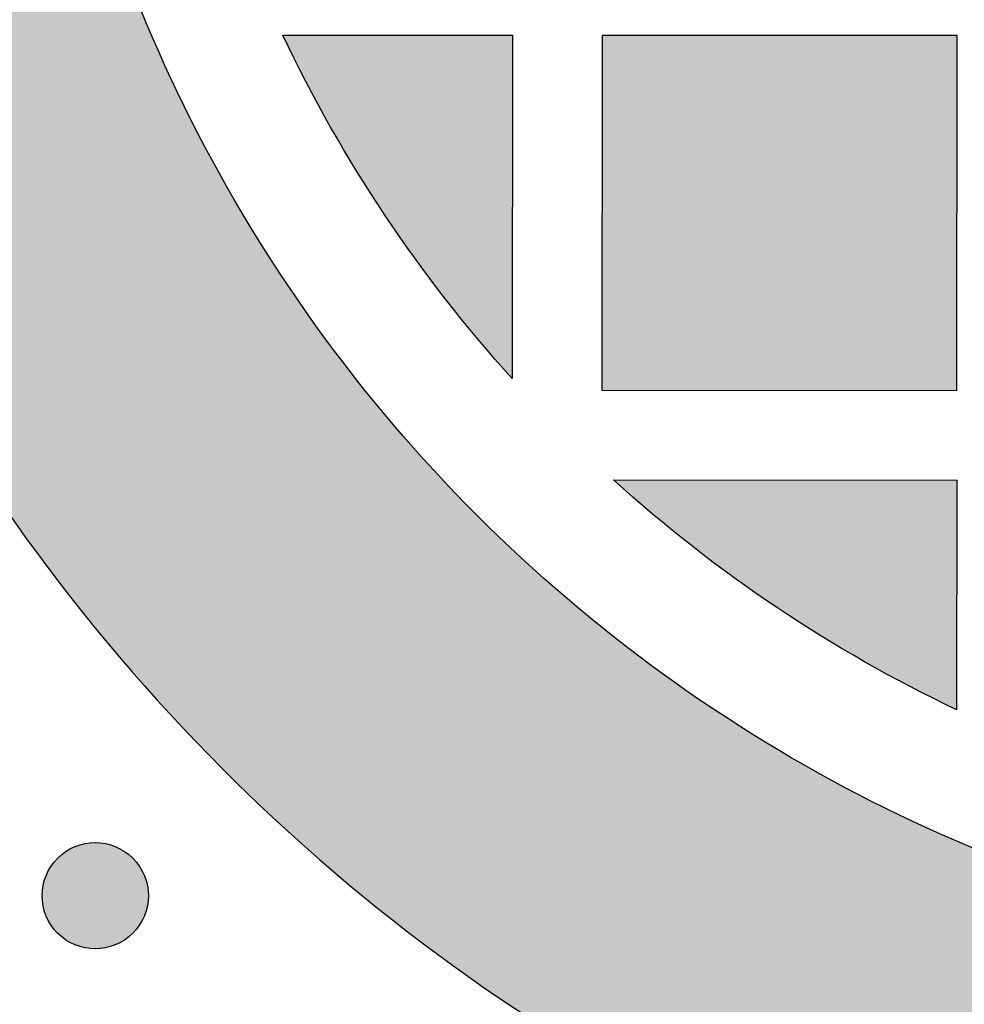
# Model space of a CAD drawing. Header units: millimetres. Extents: x -3873 to -97, y 912 to 4165.
# Tile 378 of 656: x -1823 to -1791, y 2739 to 2772. Entities that reach past the tile are written whole.
import ezdxf

# ---------------------------------------------------------------- set-up
doc = ezdxf.new("R2010")
doc.units = ezdxf.units.MM
doc.layers.add('pattern', color=7, linetype='Continuous', true_color=0x000000)

msp = doc.modelspace()

# ---------------------------------------------------------------- hatches: boundary and pattern name
at = {"layer": 'pattern'}
for points in [[(-1727.66, 2736.284), (-1721.893, 2751.304), (-1736.125, 2745.75), (-1738.634, 2744.818), (-1741.181, 2743.964), (-1743.763, 2743.191), (-1746.376, 2742.501), (-1749.016, 2741.895), (-1751.679, 2741.376), (-1754.36, 2740.944), (-1757.055, 2740.6), (-1759.761, 2740.345), (-1762.471, 2740.178), (-1765.183, 2740.102), (-1767.891, 2740.114), (-1770.592, 2740.214), (-1773.281, 2740.402), (-1775.954, 2740.677), (-1778.606, 2741.037), (-1779.6, 2741.198), (-1780.594, 2741.379), (-1781.586, 2741.58), (-1782.577, 2741.802), (-1783.566, 2742.043), (-1784.552, 2742.304), (-1785.534, 2742.586), (-1786.513, 2742.887), (-1787.487, 2743.209), (-1788.455, 2743.55), (-1789.418, 2743.911), (-1790.374, 2744.291), (-1791.324, 2744.691), (-1792.265, 2745.11), (-1793.199, 2745.548), (-1794.123, 2746.005), (-1795.039, 2746.48), (-1795.944, 2746.973), (-1796.839, 2747.484), (-1797.723, 2748.012), (-1798.596, 2748.558), (-1799.457, 2749.12), (-1800.305, 2749.699), (-1801.141, 2750.293), (-1801.963, 2750.903), (-1802.771, 2751.528), (-1803.566, 2752.168), (-1804.345, 2752.822), (-1805.11, 2753.49), (-1805.86, 2754.171), (-1806.594, 2754.864), (-1807.313, 2755.57), (-1808.017, 2756.29), (-1808.71, 2757.025), (-1809.389, 2757.776), (-1810.055, 2758.542), (-1810.708, 2759.323), (-1811.347, 2760.119), (-1811.97, 2760.928), (-1812.579, 2761.751), (-1813.172, 2762.588), (-1813.749, 2763.437), (-1814.31, 2764.299), (-1814.854, 2765.173), (-1815.381, 2766.058), (-1815.89, 2766.954), (-1816.382, 2767.86), (-1816.855, 2768.776), (-1817.31, 2769.702), (-1817.746, 2770.636), (-1818.164, 2771.578), (-1818.562, 2772.528), (-1818.941, 2773.485), (-1819.3, 2774.448), (-1819.639, 2775.418), (-1819.959, 2776.392), (-1820.259, 2777.371), (-1820.539, 2778.354), (-1820.798, 2779.34), (-1821.038, 2780.33), (-1821.258, 2781.321), (-1821.457, 2782.314), (-1821.637, 2783.308), (-1821.796, 2784.302), (-1822.151, 2786.955), (-1822.421, 2789.628), (-1822.605, 2792.317), (-1822.701, 2795.018), (-1822.708, 2797.727), (-1822.626, 2800.438), (-1822.455, 2803.149), (-1822.196, 2805.854), (-1821.847, 2808.548), (-1821.41, 2811.229), (-1820.886, 2813.89), (-1820.276, 2816.529), (-1819.581, 2819.141), (-1818.804, 2821.722), (-1817.946, 2824.268), (-1817.009, 2826.775), (-1811.43, 2840.997), (-1826.46, 2835.256), (-1827.127, 2833.73), (-1827.768, 2832.189), (-1828.384, 2830.633), (-1828.973, 2829.063), (-1829.535, 2827.481), (-1830.07, 2825.885), (-1830.577, 2824.278), (-1831.056, 2822.66), (-1831.507, 2821.031), (-1831.929, 2819.393), (-1832.322, 2817.745), (-1832.686, 2816.09), (-1833.021, 2814.427), (-1833.326, 2812.758), (-1833.6, 2811.083), (-1833.845, 2809.403), (-1834.06, 2807.719), (-1834.244, 2806.032), (-1834.398, 2804.342), (-1834.522, 2802.651), (-1834.615, 2800.959), (-1834.678, 2799.266), (-1834.711, 2797.575), (-1834.713, 2795.885), (-1834.685, 2794.197), (-1834.628, 2792.513), (-1834.54, 2790.833), (-1834.423, 2789.157), (-1834.276, 2787.487), (-1834.101, 2785.823), (-1833.896, 2784.166), (-1833.663, 2782.517), (-1833.466, 2781.291), (-1833.245, 2780.066), (-1832.999, 2778.841), (-1832.728, 2777.619), (-1832.433, 2776.4), (-1832.112, 2775.183), (-1831.767, 2773.972), (-1831.398, 2772.765), (-1831.004, 2771.563), (-1830.585, 2770.368), (-1830.142, 2769.18), (-1829.675, 2768.001), (-1829.184, 2766.829), (-1828.67, 2765.668), (-1828.132, 2764.516), (-1827.571, 2763.375), (-1826.987, 2762.245), (-1826.381, 2761.128), (-1825.753, 2760.023), (-1825.104, 2758.932), (-1824.433, 2757.855), (-1823.741, 2756.792), (-1823.03, 2755.745), (-1822.298, 2754.714), (-1821.548, 2753.698), (-1820.779, 2752.7), (-1819.992, 2751.72), (-1819.187, 2750.757), (-1818.365, 2749.812), (-1817.528, 2748.886), (-1816.674, 2747.979), (-1815.805, 2747.092), (-1814.92, 2746.222), (-1814.014, 2745.367), (-1813.09, 2744.528), (-1812.147, 2743.704), (-1811.185, 2742.898), (-1810.206, 2742.109), (-1809.209, 2741.338), (-1808.196, 2740.586), (-1807.165, 2739.853), (-1806.119, 2739.139), (-1805.058, 2738.446), (-1803.982, 2737.774), (-1802.892, 2737.122), (-1801.788, 2736.492), (-1800.672, 2735.884), (-1799.544, 2735.299), (-1798.403, 2734.736), (-1797.253, 2734.196), (-1796.092, 2733.679), (-1794.921, 2733.186), (-1793.742, 2732.717), (-1792.555, 2732.272), (-1791.361, 2731.852), (-1790.16, 2731.455), (-1788.954, 2731.084), (-1787.743, 2730.736), (-1786.527, 2730.414), (-1785.308, 2730.116), (-1784.086, 2729.844), (-1782.862, 2729.596), (-1781.637, 2729.372), (-1780.412, 2729.173), (-1778.763, 2728.937), (-1777.107, 2728.73), (-1775.443, 2728.551), (-1773.773, 2728.402), (-1772.098, 2728.281), (-1770.418, 2728.191), (-1768.733, 2728.13), (-1767.046, 2728.1), (-1765.356, 2728.099), (-1763.664, 2728.129), (-1761.972, 2728.189), (-1760.279, 2728.279), (-1758.588, 2728.4), (-1756.898, 2728.551), (-1755.21, 2728.732), (-1753.526, 2728.944), (-1751.846, 2729.186), (-1750.17, 2729.458), (-1748.5, 2729.76), (-1746.837, 2730.091), (-1745.181, 2730.452), (-1743.533, 2730.842), (-1741.894, 2731.262), (-1740.265, 2731.71), (-1738.646, 2732.186), (-1737.037, 2732.69), (-1735.441, 2733.223), (-1733.857, 2733.782), (-1732.287, 2734.368), (-1730.73, 2734.981), (-1729.187, 2735.62)], [(-1806.131, 2760.134), (-1806.703, 2760.78), (-1807.264, 2761.436), (-1807.814, 2762.104), (-1808.351, 2762.781), (-1808.877, 2763.47), (-1809.39, 2764.167), (-1809.89, 2764.875), (-1810.378, 2765.591), (-1810.852, 2766.316), (-1811.313, 2767.05), (-1811.761, 2767.792), (-1812.194, 2768.541), (-1812.614, 2769.297), (-1813.019, 2770.061), (-1813.411, 2770.831), (-1813.787, 2771.607), (-1806.121, 2771.6)], [(-1791.278, 2759.734), (-1791.268, 2771.587), (-1803.121, 2771.597), (-1803.131, 2759.744)], [(-1802.747, 2756.744), (-1791.281, 2756.734), (-1791.287, 2749.068), (-1792.063, 2749.446), (-1792.832, 2749.838), (-1793.595, 2750.245), (-1794.351, 2750.666), (-1795.099, 2751.101), (-1795.84, 2751.55), (-1796.573, 2752.012), (-1797.297, 2752.488), (-1798.013, 2752.977), (-1798.719, 2753.478), (-1799.416, 2753.993), (-1800.103, 2754.519), (-1800.78, 2755.058), (-1801.447, 2755.608), (-1802.102, 2756.17)], [(-1818.796, 2744.106), (-1818.769, 2744.078), (-1818.742, 2744.049), (-1818.715, 2744.019), (-1818.689, 2743.989), (-1818.663, 2743.957), (-1818.638, 2743.925), (-1818.613, 2743.891), (-1818.589, 2743.857), (-1818.566, 2743.822), (-1818.543, 2743.786), (-1818.521, 2743.75), (-1818.5, 2743.713), (-1818.48, 2743.675), (-1818.46, 2743.636), (-1818.441, 2743.596), (-1818.423, 2743.556), (-1818.406, 2743.516), (-1818.39, 2743.474), (-1818.375, 2743.432), (-1818.361, 2743.39), (-1818.348, 2743.347), (-1818.336, 2743.303), (-1818.325, 2743.26), (-1818.315, 2743.215), (-1818.307, 2743.171), (-1818.299, 2743.126), (-1818.293, 2743.08), (-1818.287, 2743.035), (-1818.283, 2742.989), (-1818.28, 2742.944), (-1818.279, 2742.898), (-1818.278, 2742.852), (-1818.279, 2742.806), (-1818.28, 2742.76), (-1818.283, 2742.714), (-1818.288, 2742.669), (-1818.293, 2742.623), (-1818.3, 2742.578), (-1818.307, 2742.533), (-1818.316, 2742.488), (-1818.326, 2742.444), (-1818.337, 2742.4), (-1818.349, 2742.357), (-1818.362, 2742.314), (-1818.376, 2742.271), (-1818.391, 2742.229), (-1818.407, 2742.188), (-1818.425, 2742.147), (-1818.443, 2742.107), (-1818.461, 2742.068), (-1818.481, 2742.029), (-1818.502, 2741.991), (-1818.523, 2741.954), (-1818.545, 2741.918), (-1818.568, 2741.882), (-1818.591, 2741.847), (-1818.615, 2741.813), (-1818.64, 2741.78), (-1818.665, 2741.747), (-1818.691, 2741.716), (-1818.717, 2741.685), (-1818.744, 2741.655), (-1818.771, 2741.626), (-1818.799, 2741.598), (-1818.827, 2741.57), (-1818.856, 2741.543), (-1818.886, 2741.517), (-1818.917, 2741.49), (-1818.948, 2741.465), (-1818.981, 2741.44), (-1819.014, 2741.415), (-1819.048, 2741.391), (-1819.083, 2741.367), (-1819.119, 2741.345), (-1819.155, 2741.323), (-1819.192, 2741.302), (-1819.23, 2741.281), (-1819.269, 2741.261), (-1819.309, 2741.243), (-1819.349, 2741.225), (-1819.389, 2741.208), (-1819.431, 2741.192), (-1819.473, 2741.177), (-1819.515, 2741.163), (-1819.558, 2741.15), (-1819.602, 2741.138), (-1819.646, 2741.127), (-1819.69, 2741.117), (-1819.735, 2741.108), (-1819.779, 2741.101), (-1819.825, 2741.094), (-1819.87, 2741.089), (-1819.916, 2741.085), (-1819.962, 2741.082), (-1820.007, 2741.08), (-1820.053, 2741.08), (-1820.099, 2741.08), (-1820.145, 2741.082), (-1820.191, 2741.085), (-1820.237, 2741.089), (-1820.282, 2741.095), (-1820.327, 2741.101), (-1820.372, 2741.109), (-1820.417, 2741.117), (-1820.461, 2741.127), (-1820.505, 2741.138), (-1820.548, 2741.15), (-1820.591, 2741.164), (-1820.634, 2741.178), (-1820.676, 2741.193), (-1820.717, 2741.209), (-1820.758, 2741.226), (-1820.798, 2741.244), (-1820.837, 2741.263), (-1820.876, 2741.283), (-1820.914, 2741.303), (-1820.951, 2741.324), (-1820.988, 2741.346), (-1821.023, 2741.369), (-1821.058, 2741.393), (-1821.092, 2741.417), (-1821.125, 2741.441), (-1821.158, 2741.467), (-1821.189, 2741.492), (-1821.22, 2741.519), (-1821.25, 2741.545), (-1821.279, 2741.573), (-1821.307, 2741.6), (-1821.335, 2741.628), (-1821.362, 2741.657), (-1821.388, 2741.687), (-1821.415, 2741.718), (-1821.44, 2741.75), (-1821.466, 2741.782), (-1821.49, 2741.815), (-1821.514, 2741.849), (-1821.538, 2741.884), (-1821.56, 2741.92), (-1821.582, 2741.957), (-1821.604, 2741.994), (-1821.624, 2742.032), (-1821.644, 2742.071), (-1821.662, 2742.11), (-1821.68, 2742.15), (-1821.697, 2742.191), (-1821.713, 2742.232), (-1821.728, 2742.274), (-1821.742, 2742.317), (-1821.756, 2742.36), (-1821.768, 2742.403), (-1821.778, 2742.447), (-1821.788, 2742.491), (-1821.797, 2742.536), (-1821.805, 2742.581), (-1821.811, 2742.626), (-1821.816, 2742.672), (-1821.82, 2742.717), (-1821.823, 2742.763), (-1821.825, 2742.809), (-1821.826, 2742.855), (-1821.825, 2742.901), (-1821.823, 2742.947), (-1821.82, 2742.992), (-1821.816, 2743.038), (-1821.811, 2743.083), (-1821.804, 2743.129), (-1821.796, 2743.174), (-1821.788, 2743.218), (-1821.778, 2743.263), (-1821.767, 2743.306), (-1821.755, 2743.35), (-1821.742, 2743.393), (-1821.727, 2743.435), (-1821.712, 2743.477), (-1821.696, 2743.518), (-1821.679, 2743.559), (-1821.661, 2743.599), (-1821.642, 2743.639), (-1821.623, 2743.677), (-1821.602, 2743.715), (-1821.581, 2743.753), (-1821.559, 2743.789), (-1821.536, 2743.825), (-1821.512, 2743.86), (-1821.488, 2743.894), (-1821.464, 2743.927), (-1821.438, 2743.959), (-1821.413, 2743.991), (-1821.386, 2744.022), (-1821.36, 2744.052), (-1821.333, 2744.081), (-1821.305, 2744.109), (-1821.277, 2744.136), (-1821.248, 2744.163), (-1821.218, 2744.19), (-1821.187, 2744.216), (-1821.155, 2744.242), (-1821.123, 2744.267), (-1821.09, 2744.292), (-1821.056, 2744.316), (-1821.021, 2744.339), (-1820.985, 2744.362), (-1820.948, 2744.384), (-1820.911, 2744.405), (-1820.873, 2744.425), (-1820.834, 2744.445), (-1820.795, 2744.464), (-1820.755, 2744.482), (-1820.714, 2744.499), (-1820.673, 2744.515), (-1820.631, 2744.53), (-1820.588, 2744.544), (-1820.545, 2744.557), (-1820.502, 2744.569), (-1820.458, 2744.58), (-1820.414, 2744.59), (-1820.369, 2744.598), (-1820.324, 2744.606), (-1820.279, 2744.612), (-1820.233, 2744.618), (-1820.188, 2744.622), (-1820.142, 2744.625), (-1820.096, 2744.627), (-1820.05, 2744.627), (-1820.004, 2744.626), (-1819.958, 2744.625), (-1819.913, 2744.622), (-1819.867, 2744.617), (-1819.822, 2744.612), (-1819.776, 2744.606), (-1819.731, 2744.598), (-1819.687, 2744.589), (-1819.643, 2744.579), (-1819.599, 2744.568), (-1819.555, 2744.556), (-1819.512, 2744.543), (-1819.47, 2744.529), (-1819.428, 2744.514), (-1819.387, 2744.498), (-1819.346, 2744.481), (-1819.306, 2744.463), (-1819.266, 2744.444), (-1819.228, 2744.424), (-1819.19, 2744.403), (-1819.152, 2744.382), (-1819.116, 2744.36), (-1819.08, 2744.337), (-1819.045, 2744.314), (-1819.011, 2744.29), (-1818.978, 2744.265), (-1818.946, 2744.24), (-1818.914, 2744.214), (-1818.883, 2744.188), (-1818.854, 2744.161), (-1818.825, 2744.134)]]:
    msp.add_hatch(color=256, dxfattribs=at).paths.add_polyline_path(points, flags=0)

# ---------------------------------------------------------------- linework, layer by layer
for points in [[(-1813.787, 2771.607), (-1806.121, 2771.6), (-1806.131, 2760.134)], [(-1802.747, 2756.744), (-1791.281, 2756.734), (-1791.287, 2749.068)]]:
    msp.add_lwpolyline(points, dxfattribs=at)
msp.add_lwpolyline([(-1791.278, 2759.734), (-1791.268, 2771.587), (-1803.121, 2771.597), (-1803.131, 2759.744)], close=True, dxfattribs=at)
at = {"layer": 'pattern', "extrusion": (0, 0, -1)}
for centre, radius, start, end in [((1770.855, 2791.964), 51.514, 315.0499, 351.4458), ((1770.855, 2791.964), 47.514, 317.9394, 334.6305), ((1770.855, 2791.964), 47.514, 295.4693, 312.1604), ((1770.855, 2791.964), 51.514, 278.654, 315.0499), ((1820.052, 2742.853), 1.774, 315.0499, 135.0499), ((1820.052, 2742.853), 1.774, 135.0499, 315.0499)]:
    msp.add_arc(centre, radius, start, end, dxfattribs=at)
at = {"layer": 'pattern'}
for start, end in [(188.55416, 224.95007), (224.95007, 261.34598)]:
    msp.add_arc((-1770.855, 2791.964), 63.514, start, end, dxfattribs=at)

doc.saveas('drawing.dxf')
